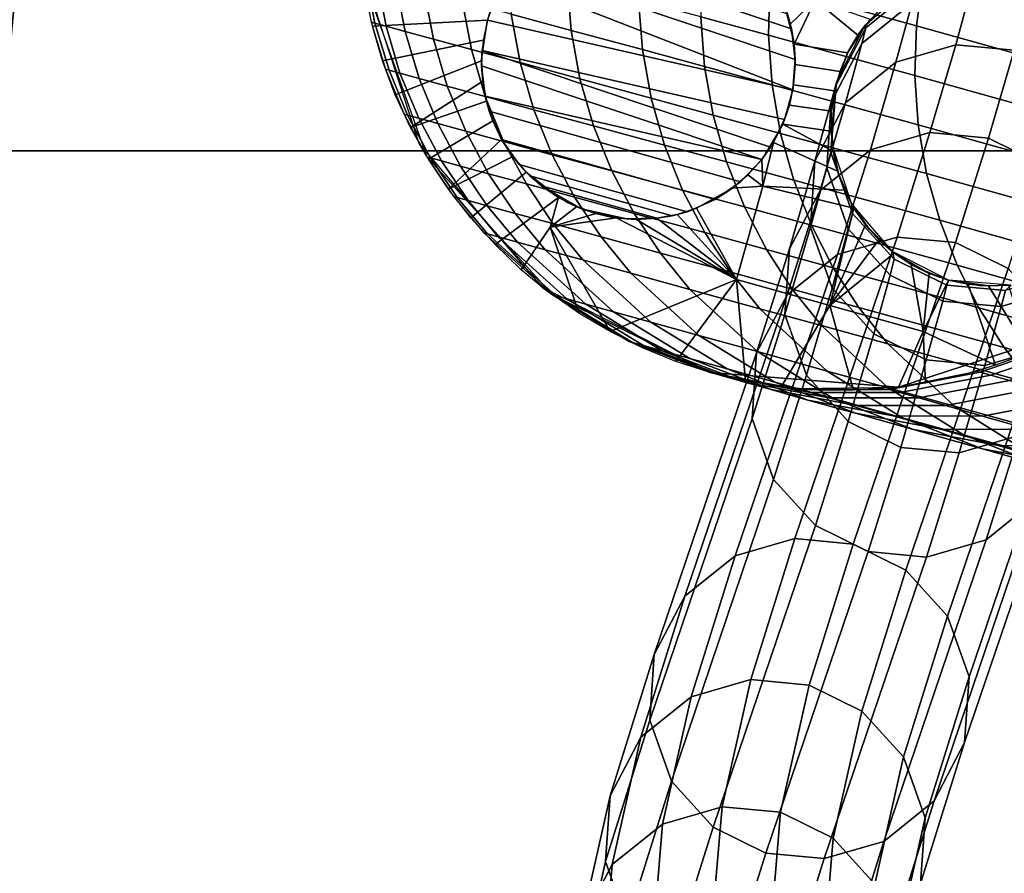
# Model space of a CAD drawing. Extents: x -43.1 to 43.1, y -41.3 to 41.3.
# Tile 406 of 656: x 0.008 to 0.433, y -1.077 to -0.709. Entities that reach past the tile are written whole.
import ezdxf

# ---------------------------------------------------------------- set-up
doc = ezdxf.new("R2010")
doc.units = 0
for name, color, linetype in [('CABLE', 18, 'CONTINUOUS'), ('CEILING_SUPPORT', 254, 'CONTINUOUS'), ('METAL_BASE', 254, 'CONTINUOUS')]:
    doc.layers.add(name, color=color, linetype=linetype)

msp = doc.modelspace()

# ---------------------------------------------------------------- linework, layer by layer
at = {"layer": 'CABLE'}
for points in [[(0.2364, -0.6716, 31.3353), (0.3394, -0.7061, 31.3353), (0.3411, -0.7125, 31.3353), (0.2311, -0.6757, 31.3353)], [(0.3978, -0.6898, 71.7475), (0.3346, -0.6725, 71.4373), (0.3318, -0.6939, 71.4367), (0.395, -0.7112, 71.7469)], [(0.2311, -0.6757, 31.3353), (0.3411, -0.7125, 31.3353), (0.3427, -0.7257, 31.3353), (0.222, -0.6853, 31.3353)], [(0.1554, -0.6846, 32.0308), (0.1559, -0.6887, 69.4487), (0.1839, -0.7677, 69.4487), (0.1806, -0.762, 32.0308)], [(0.222, -0.6853, 31.3353), (0.3427, -0.7257, 31.3353), (0.3417, -0.7389, 31.3353), (0.2181, -0.6907, 31.3353)], [(0.2444, -0.6919, 70.9104), (0.2184, -0.6849, 70.7019), (0.2202, -0.7062, 70.701), (0.2461, -0.7132, 70.9093)], [(0.3318, -0.6939, 71.4367), (0.3026, -0.686, 71.2787), (0.302, -0.7074, 71.2777), (0.3312, -0.7153, 71.4356)], [(0.1575, -0.6892, 69.657), (0.1559, -0.6887, 69.4487), (0.1599, -0.7097, 69.4487), (0.1615, -0.7101, 69.6569)], [(0.1623, -0.6905, 69.8656), (0.1575, -0.6892, 69.657), (0.1615, -0.7101, 69.6569), (0.1663, -0.7114, 69.8653)], [(0.1705, -0.6928, 70.0743), (0.1623, -0.6905, 69.8656), (0.1663, -0.7114, 69.8653), (0.1745, -0.7137, 70.0739)], [(0.2181, -0.6907, 31.3353), (0.3417, -0.7389, 31.3353), (0.21, -0.7088, 31.3353), (0.2121, -0.7025, 31.3353)], [(0.2751, -0.7002, 71.118), (0.2444, -0.6919, 70.9104), (0.2461, -0.7132, 70.9093), (0.2768, -0.7215, 71.1168)], [(0.4637, -0.7083, 72.0533), (0.3978, -0.6898, 71.7475), (0.395, -0.7112, 71.7469), (0.4608, -0.7296, 72.0526)], [(0.1827, -0.6961, 70.2833), (0.1705, -0.6928, 70.0743), (0.1745, -0.7137, 70.0739), (0.1867, -0.717, 70.2826)], [(0.1991, -0.7005, 70.4923), (0.1827, -0.6961, 70.2833), (0.1867, -0.717, 70.2826), (0.2031, -0.7214, 70.4914)], [(0.395, -0.7112, 71.7469), (0.3318, -0.6939, 71.4367), (0.3312, -0.7153, 71.4356), (0.3943, -0.7327, 71.7457)], [(0.3949, -0.6945, 28.9937), (0.3931, -0.7013, 28.7383), (0.3714, -0.7188, 28.7391), (0.3732, -0.7121, 28.9941)], [(0.3935, -0.6932, 29.2488), (0.3949, -0.6945, 28.9937), (0.3732, -0.7121, 28.9941), (0.3729, -0.7109, 29.2488)], [(0.4189, -0.6938, 28.7378), (0.4119, -0.7194, 28.2261), (0.3861, -0.7269, 28.227), (0.3931, -0.7013, 28.7383)], [(0.4441, -0.6961, 28.7376), (0.4371, -0.7218, 28.2258), (0.4119, -0.7194, 28.2261), (0.4189, -0.6938, 28.7378)], [(0.21, -0.7088, 32.0308), (0.1604, -0.7114, 32.0308), (0.1571, -0.6962, 32.0308), (0.2129, -0.7005, 32.0308)], [(0.302, -0.7074, 71.2777), (0.2751, -0.7002, 71.118), (0.2768, -0.7215, 71.1168), (0.3036, -0.7288, 71.2763)], [(0.3406, -0.7104, 32.0308), (0.3379, -0.702, 32.0308), (0.3513, -0.7, 32.0308)], [(0.3423, -0.7191, 32.0308), (0.3406, -0.7104, 32.0308), (0.3513, -0.7, 32.0308)], [(0.3423, -0.7191, 32.0308), (0.3513, -0.7, 32.0308), (0.3697, -0.7153, 32.0308), (0.3653, -0.7229, 32.0308)], [(0.3513, -0.7, 32.0308), (0.375, -0.7084, 32.0308), (0.3697, -0.7153, 32.0308)], [(0.2202, -0.7062, 70.701), (0.1991, -0.7005, 70.4923), (0.2031, -0.7214, 70.4914), (0.2241, -0.7271, 70.6999)], [(0.21, -0.7088, 31.3353), (0.21, -0.7088, 32.0308), (0.2129, -0.7005, 32.0308), (0.2121, -0.7025, 31.3353)], [(0.3394, -0.7061, 31.3353), (0.3379, -0.702, 32.0308), (0.3423, -0.7191, 32.0308), (0.3411, -0.7125, 31.3353)], [(0.3931, -0.7013, 28.7383), (0.3861, -0.7269, 28.227), (0.3644, -0.7444, 28.2285), (0.3714, -0.7188, 28.7391)], [(0.3729, -0.7109, 29.2488), (0.3697, -0.7153, 32.0308), (0.3811, -0.7021, 32.0308), (0.3824, -0.7011, 29.2488)], [(0.1648, -0.7264, 32.0308), (0.1604, -0.7114, 32.0308), (0.21, -0.7088, 32.0308), (0.2082, -0.7175, 32.0308)], [(0.2077, -0.7219, 31.3353), (0.2075, -0.7263, 32.0308), (0.21, -0.7088, 32.0308), (0.21, -0.7088, 31.3353)], [(0.3417, -0.7389, 31.3353), (0.3381, -0.7517, 31.3353), (0.2077, -0.7219, 31.3353), (0.21, -0.7088, 31.3353)], [(0.2461, -0.7132, 70.9093), (0.2202, -0.7062, 70.701), (0.2241, -0.7271, 70.6999), (0.2499, -0.7341, 70.908)], [(0.3312, -0.7153, 71.4356), (0.302, -0.7074, 71.2777), (0.3036, -0.7288, 71.2763), (0.3327, -0.7367, 71.4342)], [(0.1615, -0.7101, 69.6569), (0.1599, -0.7097, 69.4487), (0.166, -0.7299, 69.4487), (0.1676, -0.7304, 69.6567)], [(0.1663, -0.7114, 69.8653), (0.1615, -0.7101, 69.6569), (0.1676, -0.7304, 69.6567), (0.1723, -0.7317, 69.8649)], [(0.1745, -0.7137, 70.0739), (0.1663, -0.7114, 69.8653), (0.1723, -0.7317, 69.8649), (0.1806, -0.734, 70.0733)], [(0.3411, -0.7125, 31.3353), (0.3423, -0.7191, 32.0308), (0.3427, -0.7257, 31.3353)], [(0.3732, -0.7121, 28.9941), (0.3714, -0.7188, 28.7391), (0.3582, -0.7441, 28.7401), (0.36, -0.7373, 28.9946)], [(0.3729, -0.7109, 29.2488), (0.3732, -0.7121, 28.9941), (0.36, -0.7373, 28.9946), (0.3606, -0.7351, 29.2488)], [(0.3656, -0.7224, 29.2488), (0.3653, -0.7229, 32.0308), (0.3697, -0.7153, 32.0308), (0.3729, -0.7109, 29.2488)], [(0.4608, -0.7296, 72.0526), (0.395, -0.7112, 71.7469), (0.3943, -0.7327, 71.7457), (0.4601, -0.7511, 72.0515)], [(0.1867, -0.717, 70.2826), (0.1745, -0.7137, 70.0739), (0.1806, -0.734, 70.0733), (0.1927, -0.7373, 70.2818)], [(0.2031, -0.7214, 70.4914), (0.1867, -0.717, 70.2826), (0.1927, -0.7373, 70.2818), (0.2091, -0.7417, 70.4903)], [(0.2768, -0.7215, 71.1168), (0.2461, -0.7132, 70.9093), (0.2499, -0.7341, 70.908), (0.2806, -0.7424, 71.1153)], [(0.3943, -0.7327, 71.7457), (0.3312, -0.7153, 71.4356), (0.3327, -0.7367, 71.4342), (0.3957, -0.754, 71.7442)], [(0.2075, -0.7263, 32.0308), (0.1703, -0.741, 32.0308), (0.1648, -0.7264, 32.0308), (0.2082, -0.7175, 32.0308)], [(0.2241, -0.7271, 70.6999), (0.2031, -0.7214, 70.4914), (0.2091, -0.7417, 70.4903), (0.23, -0.7474, 70.6986)], [(0.3036, -0.7288, 71.2763), (0.2768, -0.7215, 71.1168), (0.2806, -0.7424, 71.1153), (0.3073, -0.7497, 71.2747)], [(0.3427, -0.7257, 31.3353), (0.3423, -0.7191, 32.0308), (0.3427, -0.7279, 32.0308)], [(0.3653, -0.7229, 32.0308), (0.3619, -0.7309, 32.0308), (0.3427, -0.7279, 32.0308), (0.3423, -0.7191, 32.0308)], [(0.3714, -0.7188, 28.7391), (0.3644, -0.7444, 28.2285), (0.3512, -0.7696, 28.2304), (0.3582, -0.7441, 28.7401)], [(0.4119, -0.7194, 28.2261), (0.4008, -0.7573, 27.7158), (0.3751, -0.7647, 27.7171), (0.3861, -0.7269, 28.227)], [(0.4371, -0.7218, 28.2258), (0.426, -0.7597, 27.7154), (0.4008, -0.7573, 27.7158), (0.4119, -0.7194, 28.2261)], [(0.3321, -0.7635, 31.3353), (0.3283, -0.7689, 31.3353), (0.2075, -0.7285, 31.3353), (0.2077, -0.7219, 31.3353)], [(0.2075, -0.7285, 31.3353), (0.208, -0.7351, 32.0308), (0.2075, -0.7263, 32.0308), (0.2077, -0.7219, 31.3353)], [(0.2077, -0.7219, 31.3353), (0.3381, -0.7517, 31.3353), (0.3321, -0.7635, 31.3353)], [(0.3427, -0.7257, 31.3353), (0.3427, -0.7279, 32.0308), (0.342, -0.7367, 32.0308), (0.3417, -0.7389, 31.3353)], [(0.3606, -0.7351, 29.2488), (0.3596, -0.7393, 32.0308), (0.3653, -0.7229, 32.0308), (0.3656, -0.7224, 29.2488)], [(0.4598, -0.733, 28.2261), (0.4487, -0.7709, 27.7157), (0.426, -0.7597, 27.7154), (0.4371, -0.7218, 28.2258)], [(0.1676, -0.7304, 69.6567), (0.166, -0.7299, 69.4487), (0.1741, -0.7493, 69.4487), (0.1756, -0.7498, 69.6565)], [(0.1703, -0.741, 32.0308), (0.2075, -0.7263, 32.0308), (0.208, -0.7351, 32.0308), (0.1769, -0.7551, 32.0308)], [(0.2091, -0.7416, 31.3353), (0.2075, -0.7285, 31.3353), (0.3283, -0.7689, 31.3353)], [(0.2091, -0.7416, 31.3353), (0.2096, -0.7438, 32.0308), (0.208, -0.7351, 32.0308), (0.2075, -0.7285, 31.3353)], [(0.2499, -0.7341, 70.908), (0.2241, -0.7271, 70.6999), (0.23, -0.7474, 70.6986), (0.2558, -0.7544, 70.9064)], [(0.3327, -0.7367, 71.4342), (0.3036, -0.7288, 71.2763), (0.3073, -0.7497, 71.2747), (0.3364, -0.7576, 71.4323)], [(0.3619, -0.7309, 32.0308), (0.3596, -0.7393, 32.0308), (0.342, -0.7367, 32.0308), (0.3427, -0.7279, 32.0308)], [(0.3861, -0.7269, 28.227), (0.3751, -0.7647, 27.7171), (0.3534, -0.7822, 27.7191), (0.3644, -0.7444, 28.2285)], [(0.1723, -0.7317, 69.8649), (0.1676, -0.7304, 69.6567), (0.1756, -0.7498, 69.6565), (0.1804, -0.7511, 69.8645)], [(0.1806, -0.734, 70.0733), (0.1723, -0.7317, 69.8649), (0.1804, -0.7511, 69.8645), (0.1886, -0.7534, 70.0726)], [(0.1927, -0.7373, 70.2818), (0.1806, -0.734, 70.0733), (0.1886, -0.7534, 70.0726), (0.2007, -0.7567, 70.2809)], [(0.2806, -0.7424, 71.1153), (0.2499, -0.7341, 70.908), (0.2558, -0.7544, 70.9064), (0.2864, -0.7627, 71.1134)], [(0.4601, -0.7511, 72.0515), (0.3943, -0.7327, 71.7457), (0.3957, -0.754, 71.7442), (0.4616, -0.7724, 72.0499)], [(0.208, -0.7351, 32.0308), (0.2096, -0.7438, 32.0308), (0.1769, -0.7551, 32.0308)], [(0.2091, -0.7417, 70.4903), (0.1927, -0.7373, 70.2818), (0.2007, -0.7567, 70.2809), (0.217, -0.7611, 70.4891)], [(0.3957, -0.754, 71.7442), (0.3327, -0.7367, 71.4342), (0.3364, -0.7576, 71.4323), (0.3993, -0.7749, 71.7421)], [(0.3417, -0.7389, 31.3353), (0.342, -0.7367, 32.0308), (0.3402, -0.7454, 32.0308), (0.3381, -0.7517, 31.3353)], [(0.3596, -0.7393, 32.0308), (0.3583, -0.748, 32.0308), (0.3402, -0.7454, 32.0308), (0.342, -0.7367, 32.0308)], [(0.36, -0.7373, 28.9946), (0.3582, -0.7441, 28.7401), (0.3563, -0.7725, 28.7411), (0.3581, -0.7658, 28.9951)], [(0.3606, -0.7351, 29.2488), (0.36, -0.7373, 28.9946), (0.3581, -0.7658, 28.9951), (0.3585, -0.7621, 29.2488)], [(0.3582, -0.7485, 29.2488), (0.3583, -0.748, 32.0308), (0.3596, -0.7393, 32.0308), (0.3606, -0.7351, 29.2488)], [(0.3283, -0.7689, 31.3353), (0.3191, -0.7785, 31.3353), (0.2108, -0.7481, 31.3353), (0.2091, -0.7416, 31.3353)], [(0.2108, -0.7481, 31.3353), (0.2123, -0.7522, 32.0308), (0.2096, -0.7438, 32.0308), (0.2091, -0.7416, 31.3353)], [(0.23, -0.7474, 70.6986), (0.2091, -0.7417, 70.4903), (0.217, -0.7611, 70.4891), (0.2379, -0.7668, 70.6971)], [(0.3073, -0.7497, 71.2747), (0.2806, -0.7424, 71.1153), (0.2864, -0.7627, 71.1134), (0.3131, -0.7699, 71.2726)], [(0.1846, -0.7687, 32.0308), (0.1769, -0.7551, 32.0308), (0.2096, -0.7438, 32.0308), (0.2123, -0.7522, 32.0308)], [(0.3381, -0.7517, 31.3353), (0.3402, -0.7454, 32.0308), (0.3373, -0.7537, 32.0308)], [(0.3373, -0.7537, 32.0308), (0.3402, -0.7454, 32.0308), (0.3583, -0.748, 32.0308), (0.3581, -0.7567, 32.0308)], [(0.3644, -0.7444, 28.2285), (0.3534, -0.7822, 27.7191), (0.3402, -0.8074, 27.7215), (0.3512, -0.7696, 28.2304)], [(0.3582, -0.7441, 28.7401), (0.3512, -0.7696, 28.2304), (0.3493, -0.798, 28.2322), (0.3563, -0.7725, 28.7411)], [(0.1756, -0.7498, 69.6565), (0.1741, -0.7493, 69.4487), (0.1839, -0.7677, 69.4487), (0.1855, -0.7681, 69.6563)], [(0.1804, -0.7511, 69.8645), (0.1756, -0.7498, 69.6565), (0.1855, -0.7681, 69.6563), (0.1902, -0.7694, 69.864)], [(0.1886, -0.7534, 70.0726), (0.1804, -0.7511, 69.8645), (0.1902, -0.7694, 69.864), (0.1984, -0.7717, 70.0719)], [(0.3191, -0.7785, 31.3353), (0.3082, -0.7861, 31.3353), (0.2161, -0.7602, 31.3353), (0.2108, -0.7481, 31.3353)], [(0.2161, -0.7602, 31.3353), (0.2161, -0.7602, 32.0308), (0.2123, -0.7522, 32.0308), (0.2108, -0.7481, 31.3353)], [(0.2558, -0.7544, 70.9064), (0.23, -0.7474, 70.6986), (0.2379, -0.7668, 70.6971), (0.2636, -0.7738, 70.9046)], [(0.3364, -0.7576, 71.4323), (0.3073, -0.7497, 71.2747), (0.3131, -0.7699, 71.2726), (0.3421, -0.7778, 71.4301)], [(0.3585, -0.7621, 29.2488), (0.359, -0.7654, 32.0308), (0.3583, -0.748, 32.0308), (0.3582, -0.7485, 29.2488)], [(0.2123, -0.7522, 32.0308), (0.2161, -0.7602, 32.0308), (0.1932, -0.7817, 32.0308), (0.1846, -0.7687, 32.0308)], [(0.2007, -0.7567, 70.2809), (0.1886, -0.7534, 70.0726), (0.1984, -0.7717, 70.0719), (0.2105, -0.775, 70.2799)], [(0.2864, -0.7627, 71.1134), (0.2558, -0.7544, 70.9064), (0.2636, -0.7738, 70.9046), (0.2941, -0.7821, 71.1113)], [(0.3321, -0.7635, 31.3353), (0.3373, -0.7537, 32.0308), (0.3283, -0.7689, 32.0308)], [(0.3381, -0.7517, 31.3353), (0.3373, -0.7537, 32.0308), (0.3321, -0.7635, 31.3353)], [(0.361, -0.7739, 32.0308), (0.3333, -0.7616, 32.0308), (0.3373, -0.7537, 32.0308), (0.359, -0.7654, 32.0308)], [(0.3373, -0.7537, 32.0308), (0.3581, -0.7567, 32.0308), (0.359, -0.7654, 32.0308)], [(0.4616, -0.7724, 72.0499), (0.3957, -0.754, 71.7442), (0.3993, -0.7749, 71.7421), (0.4652, -0.7933, 72.0479)], [(0.217, -0.7611, 70.4891), (0.2007, -0.7567, 70.2809), (0.2105, -0.775, 70.2799), (0.2268, -0.7794, 70.4878)], [(0.3993, -0.7749, 71.7421), (0.3364, -0.7576, 71.4323), (0.3421, -0.7778, 71.4301), (0.405, -0.7951, 71.7397)], [(0.4008, -0.7573, 27.7158), (0.3866, -0.8023, 27.2085), (0.3609, -0.8098, 27.21), (0.3751, -0.7647, 27.7171)], [(0.426, -0.7597, 27.7154), (0.4118, -0.8047, 27.208), (0.3866, -0.8023, 27.2085), (0.4008, -0.7573, 27.7158)], [(0.4487, -0.7709, 27.7157), (0.4345, -0.8159, 27.2083), (0.4118, -0.8047, 27.208), (0.426, -0.7597, 27.7154)], [(0.1806, -0.762, 32.0308), (0.1839, -0.7677, 69.4487), (0.238, -0.8272, 69.4487), (0.2336, -0.8239, 32.0308)], [(0.2161, -0.7602, 32.0308), (0.221, -0.7676, 32.0308), (0.1932, -0.7817, 32.0308)], [(0.2161, -0.7602, 31.3353), (0.3082, -0.7861, 31.3353), (0.2961, -0.7914, 31.3353), (0.2237, -0.7711, 31.3353)], [(0.2237, -0.7711, 31.3353), (0.2267, -0.7743, 32.0308), (0.221, -0.7676, 32.0308), (0.2161, -0.7602, 31.3353)], [(0.2161, -0.7602, 31.3353), (0.221, -0.7676, 32.0308), (0.2161, -0.7602, 32.0308)], [(0.2379, -0.7668, 70.6971), (0.217, -0.7611, 70.4891), (0.2268, -0.7794, 70.4878), (0.2476, -0.7851, 70.6954)], [(0.3131, -0.7699, 71.2726), (0.2864, -0.7627, 71.1134), (0.2941, -0.7821, 71.1113), (0.3208, -0.7893, 71.2703)], [(0.3287, -0.7804, 32.0308), (0.3283, -0.7689, 32.0308), (0.3333, -0.7616, 32.0308)], [(0.3321, -0.7635, 31.3353), (0.3283, -0.7689, 32.0308), (0.3283, -0.7689, 31.3353)], [(0.361, -0.7739, 32.0308), (0.364, -0.7821, 32.0308), (0.3287, -0.7804, 32.0308), (0.3333, -0.7616, 32.0308)], [(0.3585, -0.7621, 29.2488), (0.3581, -0.7658, 28.9951), (0.3674, -0.7921, 28.9956), (0.3669, -0.7879, 29.2488)], [(0.3615, -0.7755, 29.2488), (0.361, -0.7739, 32.0308), (0.359, -0.7654, 32.0308), (0.3585, -0.7621, 29.2488)], [(0.1855, -0.7681, 69.6563), (0.1839, -0.7677, 69.4487), (0.1954, -0.7848, 69.4487), (0.197, -0.7852, 69.656)], [(0.1902, -0.7694, 69.864), (0.1855, -0.7681, 69.6563), (0.197, -0.7852, 69.656), (0.2017, -0.7865, 69.8635)], [(0.1932, -0.7817, 32.0308), (0.221, -0.7676, 32.0308), (0.2267, -0.7743, 32.0308), (0.2028, -0.794, 32.0308)], [(0.2636, -0.7738, 70.9046), (0.2379, -0.7668, 70.6971), (0.2476, -0.7851, 70.6954), (0.2733, -0.7921, 70.9026)], [(0.3751, -0.7647, 27.7171), (0.3609, -0.8098, 27.21), (0.3392, -0.8272, 27.2123), (0.3534, -0.7822, 27.7191)], [(0.3581, -0.7658, 28.9951), (0.3563, -0.7725, 28.7411), (0.3656, -0.7988, 28.7419), (0.3674, -0.7921, 28.9956)], [(0.1984, -0.7717, 70.0719), (0.1902, -0.7694, 69.864), (0.2017, -0.7865, 69.8635), (0.2099, -0.7888, 70.0711)], [(0.2105, -0.775, 70.2799), (0.1984, -0.7717, 70.0719), (0.2099, -0.7888, 70.0711), (0.2219, -0.7921, 70.2788)], [(0.2897, -0.7931, 31.3353), (0.2283, -0.7759, 31.3353), (0.2237, -0.7711, 31.3353), (0.2961, -0.7914, 31.3353)], [(0.2283, -0.7759, 31.3353), (0.2267, -0.7743, 32.0308), (0.2237, -0.7711, 31.3353)], [(0.3421, -0.7778, 71.4301), (0.3131, -0.7699, 71.2726), (0.3208, -0.7893, 71.2703), (0.3497, -0.7972, 71.4276)], [(0.3283, -0.7689, 31.3353), (0.3283, -0.7689, 32.0308), (0.3223, -0.7755, 32.0308), (0.3191, -0.7785, 31.3353)], [(0.3283, -0.7689, 32.0308), (0.3287, -0.7804, 32.0308), (0.3223, -0.7755, 32.0308)], [(0.3512, -0.7696, 28.2304), (0.3402, -0.8074, 27.7215), (0.3382, -0.8357, 27.7239), (0.3493, -0.798, 28.2322)], [(0.3563, -0.7725, 28.7411), (0.3493, -0.798, 28.2322), (0.3586, -0.8243, 28.2337), (0.3656, -0.7988, 28.7419)], [(0.2267, -0.7743, 32.0308), (0.2406, -0.7852, 32.0308), (0.2133, -0.8056, 32.0308), (0.2028, -0.794, 32.0308)], [(0.2268, -0.7794, 70.4878), (0.2105, -0.775, 70.2799), (0.2219, -0.7921, 70.2788), (0.2382, -0.7965, 70.4863)], [(0.2333, -0.7802, 31.3353), (0.2406, -0.7852, 32.0308), (0.2267, -0.7743, 32.0308), (0.2283, -0.7759, 31.3353)], [(0.2283, -0.7759, 31.3353), (0.2897, -0.7931, 31.3353), (0.2831, -0.7942, 31.3353), (0.2333, -0.7802, 31.3353)], [(0.2941, -0.7821, 71.1113), (0.2636, -0.7738, 70.9046), (0.2733, -0.7921, 70.9026), (0.3037, -0.8004, 71.109)], [(0.3191, -0.7785, 31.3353), (0.3223, -0.7755, 32.0308), (0.3156, -0.7812, 32.0308), (0.3082, -0.7861, 31.3353)], [(0.3287, -0.7804, 32.0308), (0.3156, -0.7812, 32.0308), (0.3223, -0.7755, 32.0308)], [(0.3669, -0.7879, 29.2488), (0.368, -0.7898, 32.0308), (0.361, -0.7739, 32.0308), (0.3615, -0.7755, 29.2488)], [(0.4652, -0.7933, 72.0479), (0.3993, -0.7749, 71.7421), (0.405, -0.7951, 71.7397), (0.4708, -0.8136, 72.0454)], [(0.2476, -0.7851, 70.6954), (0.2268, -0.7794, 70.4878), (0.2382, -0.7965, 70.4863), (0.259, -0.8022, 70.6936)], [(0.2505, -0.7901, 31.3353), (0.2333, -0.7802, 31.3353), (0.2831, -0.7942, 31.3353), (0.2699, -0.7945, 31.3353)], [(0.2445, -0.7874, 31.3353), (0.2485, -0.7892, 32.0308), (0.2406, -0.7852, 32.0308), (0.2333, -0.7802, 31.3353)], [(0.3156, -0.7812, 32.0308), (0.3287, -0.7804, 32.0308), (0.3174, -0.8206, 32.0308), (0.3002, -0.7899, 32.0308)], [(0.368, -0.7898, 32.0308), (0.3576, -0.8318, 32.0308), (0.3174, -0.8206, 32.0308), (0.3287, -0.7804, 32.0308)], [(0.364, -0.7821, 32.0308), (0.368, -0.7898, 32.0308), (0.3287, -0.7804, 32.0308)], [(0.405, -0.7951, 71.7397), (0.3421, -0.7778, 71.4301), (0.3497, -0.7972, 71.4276), (0.4125, -0.8145, 71.737)], [(0.197, -0.7852, 69.656), (0.1954, -0.7848, 69.4487), (0.2084, -0.8005, 69.4487), (0.21, -0.8009, 69.6558)], [(0.2017, -0.7865, 69.8635), (0.197, -0.7852, 69.656), (0.21, -0.8009, 69.6558), (0.2147, -0.8022, 69.863)], [(0.2246, -0.8164, 32.0308), (0.2133, -0.8056, 32.0308), (0.2406, -0.7852, 32.0308), (0.2371, -0.798, 32.0308)], [(0.2371, -0.798, 32.0308), (0.2406, -0.7852, 32.0308), (0.2485, -0.7892, 32.0308)], [(0.2733, -0.7921, 70.9026), (0.2476, -0.7851, 70.6954), (0.259, -0.8022, 70.6936), (0.2846, -0.8092, 70.9004)], [(0.3208, -0.7893, 71.2703), (0.2941, -0.7821, 71.1113), (0.3037, -0.8004, 71.109), (0.3303, -0.8077, 71.2677)], [(0.3082, -0.7861, 31.3353), (0.3156, -0.7812, 32.0308), (0.3002, -0.7899, 32.0308), (0.2961, -0.7914, 31.3353)], [(0.3534, -0.7822, 27.7191), (0.3392, -0.8272, 27.2123), (0.326, -0.8523, 27.215), (0.3402, -0.8074, 27.7215)], [(0.2099, -0.7888, 70.0711), (0.2017, -0.7865, 69.8635), (0.2147, -0.8022, 69.863), (0.2229, -0.8045, 70.0703)], [(0.2219, -0.7921, 70.2788), (0.2099, -0.7888, 70.0711), (0.2229, -0.8045, 70.0703), (0.2349, -0.8078, 70.2776)], [(0.2568, -0.7922, 32.0308), (0.2371, -0.798, 32.0308), (0.2485, -0.7892, 32.0308)], [(0.2505, -0.7901, 31.3353), (0.2568, -0.7922, 32.0308), (0.2485, -0.7892, 32.0308), (0.2445, -0.7874, 31.3353)], [(0.3497, -0.7972, 71.4276), (0.3208, -0.7893, 71.2703), (0.3303, -0.8077, 71.2677), (0.3591, -0.8156, 71.4248)], [(0.3669, -0.7879, 29.2488), (0.3674, -0.7921, 28.9956), (0.3854, -0.8119, 28.9958), (0.3846, -0.8086, 29.2488)], [(0.3747, -0.7991, 29.2488), (0.373, -0.797, 32.0308), (0.368, -0.7898, 32.0308), (0.3669, -0.7879, 29.2488)], [(0.2382, -0.7965, 70.4863), (0.2219, -0.7921, 70.2788), (0.2349, -0.8078, 70.2776), (0.2511, -0.8122, 70.4848)], [(0.2371, -0.798, 32.0308), (0.2568, -0.7922, 32.0308), (0.2655, -0.794, 32.0308)], [(0.2505, -0.7901, 31.3353), (0.2699, -0.7945, 31.3353), (0.2633, -0.7937, 31.3353), (0.2568, -0.7922, 31.3353)], [(0.2568, -0.7922, 31.3353), (0.2568, -0.7922, 32.0308), (0.2505, -0.7901, 31.3353)], [(0.2655, -0.794, 32.0308), (0.2568, -0.7922, 32.0308), (0.2568, -0.7922, 31.683)], [(0.2633, -0.7937, 31.3353), (0.2568, -0.7922, 31.683), (0.2568, -0.7922, 31.3353)], [(0.2568, -0.7922, 31.683), (0.2633, -0.7937, 31.3353), (0.2655, -0.794, 32.0308)], [(0.2699, -0.7945, 31.3353), (0.2743, -0.7947, 32.0308), (0.2655, -0.794, 32.0308), (0.2633, -0.7937, 31.3353)], [(0.3037, -0.8004, 71.109), (0.2733, -0.7921, 70.9026), (0.2846, -0.8092, 70.9004), (0.3149, -0.8175, 71.1064)], [(0.2897, -0.7931, 31.3353), (0.2918, -0.7926, 32.0308), (0.2831, -0.7942, 32.0308), (0.2831, -0.7942, 31.3353)], [(0.2918, -0.7926, 32.0308), (0.3174, -0.8206, 32.0308), (0.2831, -0.7942, 32.0308)], [(0.2961, -0.7914, 31.3353), (0.3002, -0.7899, 32.0308), (0.2918, -0.7926, 32.0308), (0.2897, -0.7931, 31.3353)], [(0.3174, -0.8206, 32.0308), (0.2918, -0.7926, 32.0308), (0.3002, -0.7899, 32.0308)], [(0.3576, -0.8318, 32.0308), (0.368, -0.7898, 32.0308), (0.373, -0.797, 32.0308)], [(0.3674, -0.7921, 28.9956), (0.3656, -0.7988, 28.7419), (0.3836, -0.8187, 28.7425), (0.3854, -0.8119, 28.9958)], [(0.2246, -0.8164, 32.0308), (0.2371, -0.798, 32.0308), (0.2494, -0.8352, 32.0308), (0.2336, -0.8239, 32.0308)], [(0.2655, -0.794, 32.0308), (0.3174, -0.8206, 32.0308), (0.2629, -0.8431, 32.0308), (0.2371, -0.798, 32.0308)], [(0.2494, -0.8352, 32.0308), (0.2371, -0.798, 32.0308), (0.2629, -0.8431, 32.0308)], [(0.259, -0.8022, 70.6936), (0.2382, -0.7965, 70.4863), (0.2511, -0.8122, 70.4848), (0.2718, -0.8179, 70.6917)], [(0.3174, -0.8206, 32.0308), (0.2655, -0.794, 32.0308), (0.2743, -0.7947, 32.0308)], [(0.2831, -0.7942, 31.3353), (0.2831, -0.7942, 32.0308), (0.2699, -0.7945, 31.3353)], [(0.2699, -0.7945, 31.3353), (0.2831, -0.7942, 32.0308), (0.2743, -0.7947, 32.0308)], [(0.3174, -0.8206, 32.0308), (0.2743, -0.7947, 32.0308), (0.2831, -0.7942, 32.0308)], [(0.3493, -0.798, 28.2322), (0.3382, -0.8357, 27.7239), (0.3475, -0.8619, 27.7258), (0.3586, -0.8243, 28.2337)], [(0.4125, -0.8145, 71.737), (0.3497, -0.7972, 71.4276), (0.3591, -0.8156, 71.4248), (0.4218, -0.8329, 71.7339)], [(0.373, -0.797, 32.0308), (0.3788, -0.8035, 32.0308), (0.3576, -0.8318, 32.0308)], [(0.3846, -0.8086, 29.2488), (0.3854, -0.8092, 32.0308), (0.373, -0.797, 32.0308), (0.3747, -0.7991, 29.2488)], [(0.4708, -0.8136, 72.0454), (0.405, -0.7951, 71.7397), (0.4125, -0.8145, 71.737), (0.4783, -0.833, 72.0426)], [(0.21, -0.8009, 69.6558), (0.2084, -0.8005, 69.4487), (0.238, -0.8272, 69.4487), (0.2395, -0.8277, 69.6552)], [(0.2147, -0.8022, 69.863), (0.21, -0.8009, 69.6558), (0.2395, -0.8277, 69.6552), (0.2442, -0.829, 69.8618)], [(0.2229, -0.8045, 70.0703), (0.2147, -0.8022, 69.863), (0.2442, -0.829, 69.8618), (0.2524, -0.8312, 70.0685)], [(0.2846, -0.8092, 70.9004), (0.259, -0.8022, 70.6936), (0.2718, -0.8179, 70.6917), (0.2973, -0.8249, 70.8981)], [(0.3303, -0.8077, 71.2677), (0.3037, -0.8004, 71.109), (0.3149, -0.8175, 71.1064), (0.3414, -0.8248, 71.2649)], [(0.3866, -0.8023, 27.2085), (0.3425, -0.9323, 25.8516), (0.3168, -0.9398, 25.8531), (0.3609, -0.8098, 27.21)], [(0.4118, -0.8047, 27.208), (0.3677, -0.9347, 25.851), (0.3425, -0.9323, 25.8516), (0.3866, -0.8023, 27.2085)], [(0.3656, -0.7988, 28.7419), (0.3586, -0.8243, 28.2337), (0.3766, -0.8441, 28.2346), (0.3836, -0.8187, 28.7425)], [(0.2349, -0.8078, 70.2776), (0.2229, -0.8045, 70.0703), (0.2524, -0.8312, 70.0685), (0.2643, -0.8346, 70.2751)], [(0.3788, -0.8035, 32.0308), (0.3854, -0.8092, 32.0308), (0.3576, -0.8318, 32.0308)], [(0.4345, -0.8159, 27.2083), (0.3904, -0.9459, 25.8514), (0.3677, -0.9347, 25.851), (0.4118, -0.8047, 27.208)], [(0.2511, -0.8122, 70.4848), (0.2349, -0.8078, 70.2776), (0.2643, -0.8346, 70.2751), (0.2805, -0.839, 70.4815)], [(0.3149, -0.8175, 71.1064), (0.2846, -0.8092, 70.9004), (0.2973, -0.8249, 70.8981), (0.3275, -0.8332, 71.1037)], [(0.3609, -0.8098, 27.21), (0.3168, -0.9398, 25.8531), (0.2951, -0.9572, 25.8554), (0.3392, -0.8272, 27.2123)], [(0.3402, -0.8074, 27.7215), (0.326, -0.8523, 27.215), (0.3241, -0.8806, 27.2177), (0.3382, -0.8357, 27.7239)], [(0.3591, -0.8156, 71.4248), (0.3303, -0.8077, 71.2677), (0.3414, -0.8248, 71.2649), (0.3702, -0.8327, 71.4218)], [(0.3927, -0.8141, 32.0308), (0.3978, -0.8431, 32.0308), (0.3576, -0.8318, 32.0308), (0.3854, -0.8092, 32.0308)], [(0.3846, -0.8086, 29.2488), (0.3854, -0.8119, 28.9958), (0.4081, -0.8231, 28.9959), (0.4088, -0.8209, 29.2488)], [(0.3961, -0.8159, 29.2488), (0.4005, -0.818, 32.0308), (0.3854, -0.8092, 32.0308), (0.3846, -0.8086, 29.2488)], [(0.2718, -0.8179, 70.6917), (0.2511, -0.8122, 70.4848), (0.2805, -0.839, 70.4815), (0.3011, -0.8447, 70.6875)], [(0.3854, -0.8119, 28.9958), (0.3836, -0.8187, 28.7425), (0.4063, -0.8299, 28.7427), (0.4081, -0.8231, 28.9959)], [(0.3978, -0.8431, 32.0308), (0.3927, -0.8141, 32.0308), (0.4005, -0.818, 32.0308)], [(0.4783, -0.833, 72.0426), (0.4125, -0.8145, 71.737), (0.4218, -0.8329, 71.7339), (0.4876, -0.8513, 72.0395)], [(0.2973, -0.8249, 70.8981), (0.2718, -0.8179, 70.6917), (0.3011, -0.8447, 70.6875), (0.3264, -0.8517, 70.8931)], [(0.3414, -0.8248, 71.2649), (0.3149, -0.8175, 71.1064), (0.3275, -0.8332, 71.1037), (0.354, -0.8405, 71.2619)], [(0.4218, -0.8329, 71.7339), (0.3591, -0.8156, 71.4248), (0.3702, -0.8327, 71.4218), (0.4328, -0.85, 71.7305)], [(0.3836, -0.8187, 28.7425), (0.3766, -0.8441, 28.2346), (0.3992, -0.8553, 28.2349), (0.4063, -0.8299, 28.7427)], [(0.4525, -0.8358, 27.2097), (0.4084, -0.9658, 25.8527), (0.3904, -0.9459, 25.8514), (0.4345, -0.8159, 27.2083)], [(0.4088, -0.8209, 29.2488), (0.4088, -0.8209, 32.0308), (0.4005, -0.818, 32.0308), (0.3961, -0.8159, 29.2488)], [(0.3978, -0.8431, 32.0308), (0.4005, -0.818, 32.0308), (0.4088, -0.8209, 32.0308)], [(0.4333, -0.8254, 28.9958), (0.4315, -0.8322, 28.7425), (0.4572, -0.8247, 28.742), (0.4591, -0.8179, 28.9956)], [(0.3174, -0.8206, 32.0308), (0.2913, -0.856, 32.0308), (0.2768, -0.8501, 32.0308), (0.2629, -0.8431, 32.0308)], [(0.3213, -0.8644, 32.0308), (0.3061, -0.8607, 32.0308), (0.2913, -0.856, 32.0308), (0.3174, -0.8206, 32.0308)], [(0.3576, -0.8318, 32.0308), (0.3367, -0.8669, 32.0308), (0.3213, -0.8644, 32.0308), (0.3174, -0.8206, 32.0308)], [(0.4291, -0.8576, 32.0308), (0.3978, -0.8431, 32.0308), (0.4088, -0.8209, 32.0308), (0.4173, -0.8227, 32.0308)], [(0.4081, -0.8231, 28.9959), (0.4063, -0.8299, 28.7427), (0.4315, -0.8322, 28.7425), (0.4333, -0.8254, 28.9958)], [(0.4088, -0.8209, 29.2488), (0.4081, -0.8231, 28.9959), (0.4333, -0.8254, 28.9958), (0.4358, -0.823, 29.2488)], [(0.426, -0.8234, 32.0308), (0.4088, -0.8209, 32.0308), (0.4088, -0.8209, 30.6398)], [(0.4222, -0.8232, 29.2488), (0.4088, -0.8209, 30.6398), (0.4088, -0.8209, 29.2488)], [(0.4088, -0.8209, 30.6398), (0.4222, -0.8232, 29.2488), (0.426, -0.8234, 32.0308)], [(0.4437, -0.8521, 32.0308), (0.4291, -0.8576, 32.0308), (0.4173, -0.8227, 32.0308), (0.426, -0.8234, 32.0308)], [(0.4358, -0.823, 29.2488), (0.4347, -0.8231, 32.0308), (0.426, -0.8234, 32.0308), (0.4222, -0.8232, 29.2488)], [(0.4437, -0.8521, 32.0308), (0.426, -0.8234, 32.0308), (0.4347, -0.8231, 32.0308)], [(0.2336, -0.8239, 32.0308), (0.238, -0.8272, 69.4487), (0.3061, -0.8607, 69.4487), (0.3061, -0.8607, 32.0308)], [(0.2395, -0.8277, 69.6552), (0.238, -0.8272, 69.4487), (0.2711, -0.8474, 69.4487), (0.2726, -0.8478, 69.6546)], [(0.2442, -0.829, 69.8618), (0.2395, -0.8277, 69.6552), (0.2726, -0.8478, 69.6546), (0.2773, -0.8491, 69.8606)], [(0.3392, -0.8272, 27.2123), (0.2951, -0.9572, 25.8554), (0.2819, -0.9823, 25.8582), (0.326, -0.8523, 27.215)], [(0.3275, -0.8332, 71.1037), (0.2973, -0.8249, 70.8981), (0.3264, -0.8517, 70.8931), (0.3565, -0.8601, 71.0978)], [(0.3702, -0.8327, 71.4218), (0.3414, -0.8248, 71.2649), (0.354, -0.8405, 71.2619), (0.3827, -0.8484, 71.4185)], [(0.3586, -0.8243, 28.2337), (0.3475, -0.8619, 27.7258), (0.3655, -0.8818, 27.727), (0.3766, -0.8441, 28.2346)], [(0.4315, -0.8322, 28.7425), (0.4244, -0.8577, 28.2346), (0.4502, -0.8502, 28.2337), (0.4572, -0.8247, 28.742)], [(0.2524, -0.8312, 70.0685), (0.2442, -0.829, 69.8618), (0.2773, -0.8491, 69.8606), (0.2854, -0.8514, 70.0666)], [(0.2643, -0.8346, 70.2751), (0.2524, -0.8312, 70.0685), (0.2854, -0.8514, 70.0666), (0.2973, -0.8547, 70.2724)], [(0.3679, -0.8684, 32.0308), (0.3523, -0.8683, 32.0308), (0.3367, -0.8669, 32.0308), (0.3576, -0.8318, 32.0308)], [(0.3978, -0.8431, 32.0308), (0.3873, -0.867, 32.0308), (0.3679, -0.8684, 32.0308), (0.3576, -0.8318, 32.0308)], [(0.4063, -0.8299, 28.7427), (0.3992, -0.8553, 28.2349), (0.4244, -0.8577, 28.2346), (0.4315, -0.8322, 28.7425)], [(0.2805, -0.839, 70.4815), (0.2643, -0.8346, 70.2751), (0.2973, -0.8547, 70.2724), (0.3134, -0.8592, 70.478)], [(0.3382, -0.8357, 27.7239), (0.3241, -0.8806, 27.2177), (0.3334, -0.9069, 27.2199), (0.3475, -0.8619, 27.7258)], [(0.354, -0.8405, 71.2619), (0.3275, -0.8332, 71.1037), (0.3565, -0.8601, 71.0978), (0.3828, -0.8673, 71.2554)], [(0.4328, -0.85, 71.7305), (0.3702, -0.8327, 71.4218), (0.3827, -0.8484, 71.4185), (0.4452, -0.8657, 71.727)], [(0.4618, -0.862, 27.2118), (0.4177, -0.992, 25.8548), (0.4084, -0.9658, 25.8527), (0.4525, -0.8358, 27.2097)], [(0.4876, -0.8513, 72.0395), (0.4218, -0.8329, 71.7339), (0.4328, -0.85, 71.7305), (0.4986, -0.8685, 72.0362)], [(0.3011, -0.8447, 70.6875), (0.2805, -0.839, 70.4815), (0.3134, -0.8592, 70.478), (0.3339, -0.8649, 70.6832)], [(0.3827, -0.8484, 71.4185), (0.354, -0.8405, 71.2619), (0.3828, -0.8673, 71.2554), (0.4114, -0.8753, 71.4116)], [(0.3264, -0.8517, 70.8931), (0.3011, -0.8447, 70.6875), (0.3339, -0.8649, 70.6832), (0.3591, -0.8719, 70.8878)], [(0.3766, -0.8441, 28.2346), (0.3655, -0.8818, 27.727), (0.3882, -0.893, 27.7274), (0.3992, -0.8553, 28.2349)], [(0.3873, -0.867, 32.0308), (0.3873, -0.867, 69.4487), (0.4647, -0.8418, 69.4487), (0.4647, -0.8418, 32.0308)], [(0.3873, -0.867, 32.0308), (0.3978, -0.8431, 32.0308), (0.3989, -0.8653, 32.0308)], [(0.4291, -0.8576, 32.0308), (0.4141, -0.862, 32.0308), (0.3989, -0.8653, 32.0308), (0.3978, -0.8431, 32.0308)], [(0.2726, -0.8478, 69.6546), (0.2711, -0.8474, 69.4487), (0.3061, -0.8607, 69.4487), (0.3077, -0.8612, 69.6541)], [(0.2773, -0.8491, 69.8606), (0.2726, -0.8478, 69.6546), (0.3077, -0.8612, 69.6541), (0.3124, -0.8625, 69.8594)], [(0.4452, -0.8657, 71.727), (0.3827, -0.8484, 71.4185), (0.4114, -0.8753, 71.4116), (0.4737, -0.8926, 71.7193)], [(0.2854, -0.8514, 70.0666), (0.2773, -0.8491, 69.8606), (0.3124, -0.8625, 69.8594), (0.3204, -0.8647, 70.0647)], [(0.326, -0.8523, 27.215), (0.2819, -0.9823, 25.8582), (0.28, -1.0106, 25.8609), (0.3241, -0.8806, 27.2177)], [(0.2973, -0.8547, 70.2724), (0.2854, -0.8514, 70.0666), (0.3204, -0.8647, 70.0647), (0.3323, -0.8681, 70.2698)], [(0.3565, -0.8601, 71.0978), (0.3264, -0.8517, 70.8931), (0.3591, -0.8719, 70.8878), (0.389, -0.8803, 71.0917)], [(0.4244, -0.8577, 28.2346), (0.4134, -0.8954, 27.7269), (0.4391, -0.8879, 27.7257), (0.4502, -0.8502, 28.2337)], [(0.4986, -0.8685, 72.0362), (0.4328, -0.85, 71.7305), (0.4452, -0.8657, 71.727), (0.511, -0.8842, 72.0325)], [(0.3134, -0.8592, 70.478), (0.2973, -0.8547, 70.2724), (0.3323, -0.8681, 70.2698), (0.3482, -0.8726, 70.4746)], [(0.3992, -0.8553, 28.2349), (0.3882, -0.893, 27.7274), (0.4134, -0.8954, 27.7269), (0.4244, -0.8577, 28.2346)], [(0.4225, -0.8606, 69.6523), (0.421, -0.8602, 69.4487), (0.4402, -0.8535, 69.4487), (0.4417, -0.8539, 69.6521)], [(0.4271, -0.8619, 69.8559), (0.4225, -0.8606, 69.6523), (0.4417, -0.8539, 69.6521), (0.4464, -0.8553, 69.8553)], [(0.4351, -0.8642, 70.0591), (0.4271, -0.8619, 69.8559), (0.4464, -0.8553, 69.8553), (0.4544, -0.8575, 70.0583)], [(0.3077, -0.8612, 69.6541), (0.3061, -0.8607, 69.4487), (0.343, -0.8676, 69.4487), (0.3445, -0.868, 69.6535)], [(0.3873, -0.867, 32.0308), (0.3061, -0.8607, 50.7397), (0.3061, -0.8607, 69.4487), (0.3873, -0.867, 69.4487)], [(0.3061, -0.8607, 32.0308), (0.3061, -0.8607, 50.7397), (0.3873, -0.867, 32.0308)], [(0.3124, -0.8625, 69.8594), (0.3077, -0.8612, 69.6541), (0.3445, -0.868, 69.6535), (0.3492, -0.8693, 69.8582)], [(0.3339, -0.8649, 70.6832), (0.3134, -0.8592, 70.478), (0.3482, -0.8726, 70.4746), (0.3687, -0.8783, 70.6789)], [(0.3828, -0.8673, 71.2554), (0.3565, -0.8601, 71.0978), (0.389, -0.8803, 71.0917), (0.4152, -0.8876, 71.2487)], [(0.3833, -0.868, 69.6529), (0.3873, -0.867, 69.4487), (0.421, -0.8602, 69.4487), (0.4225, -0.8606, 69.6523)], [(0.3879, -0.8694, 69.857), (0.3833, -0.868, 69.6529), (0.4225, -0.8606, 69.6523), (0.4271, -0.8619, 69.8559)], [(0.3204, -0.8647, 70.0647), (0.3124, -0.8625, 69.8594), (0.3492, -0.8693, 69.8582), (0.3573, -0.8716, 70.0628)], [(0.3323, -0.8681, 70.2698), (0.3204, -0.8647, 70.0647), (0.3573, -0.8716, 70.0628), (0.369, -0.8749, 70.2671)], [(0.3475, -0.8619, 27.7258), (0.3334, -0.9069, 27.2199), (0.3514, -0.9267, 27.2212), (0.3655, -0.8818, 27.727)], [(0.3591, -0.8719, 70.8878), (0.3339, -0.8649, 70.6832), (0.3687, -0.8783, 70.6789), (0.3937, -0.8853, 70.8826)], [(0.396, -0.8716, 70.0609), (0.3879, -0.8694, 69.857), (0.4271, -0.8619, 69.8559), (0.4351, -0.8642, 70.0591)], [(0.4077, -0.875, 70.2645), (0.396, -0.8716, 70.0609), (0.4351, -0.8642, 70.0591), (0.4468, -0.8675, 70.262)], [(0.4599, -0.8903, 27.2145), (0.4157, -1.0203, 25.8575), (0.4177, -0.992, 25.8548), (0.4618, -0.862, 27.2118)], [(0.3482, -0.8726, 70.4746), (0.3323, -0.8681, 70.2698), (0.369, -0.8749, 70.2671), (0.3849, -0.8794, 70.4711)], [(0.3445, -0.868, 69.6535), (0.343, -0.8676, 69.4487), (0.3873, -0.867, 69.4487), (0.3833, -0.868, 69.6529)], [(0.3492, -0.8693, 69.8582), (0.3445, -0.868, 69.6535), (0.3833, -0.868, 69.6529), (0.3879, -0.8694, 69.857)], [(0.3573, -0.8716, 70.0628), (0.3492, -0.8693, 69.8582), (0.3879, -0.8694, 69.857), (0.396, -0.8716, 70.0609)], [(0.4114, -0.8753, 71.4116), (0.3828, -0.8673, 71.2554), (0.4152, -0.8876, 71.2487), (0.4437, -0.8955, 71.4043)], [(0.4235, -0.8795, 70.4676), (0.4077, -0.875, 70.2645), (0.4468, -0.8675, 70.262), (0.4626, -0.8721, 70.4643)], [(0.3687, -0.8783, 70.6789), (0.3482, -0.8726, 70.4746), (0.3849, -0.8794, 70.4711), (0.4053, -0.8852, 70.6745)], [(0.369, -0.8749, 70.2671), (0.3573, -0.8716, 70.0628), (0.396, -0.8716, 70.0609), (0.4077, -0.875, 70.2645)], [(0.389, -0.8803, 71.0917), (0.3591, -0.8719, 70.8878), (0.3937, -0.8853, 70.8826), (0.4235, -0.8937, 71.0856)], [(0.4438, -0.8853, 70.6702), (0.4235, -0.8795, 70.4676), (0.4626, -0.8721, 70.4643), (0.4828, -0.8779, 70.666)], [(0.4391, -0.8879, 27.7257), (0.425, -0.9328, 27.2195), (0.4467, -0.9154, 27.2173), (0.4608, -0.8704, 27.7237)], [(0.3937, -0.8853, 70.8826), (0.3687, -0.8783, 70.6789), (0.4053, -0.8852, 70.6745), (0.4302, -0.8922, 70.8773)], [(0.3849, -0.8794, 70.4711), (0.369, -0.8749, 70.2671), (0.4077, -0.875, 70.2645), (0.4235, -0.8795, 70.4676)], [(0.4737, -0.8926, 71.7193), (0.4114, -0.8753, 71.4116), (0.4437, -0.8955, 71.4043), (0.5058, -0.9129, 71.7113)], [(0.3241, -0.8806, 27.2177), (0.28, -1.0106, 25.8609), (0.2893, -1.0369, 25.863), (0.3334, -0.9069, 27.2199)], [(0.3655, -0.8818, 27.727), (0.3514, -0.9267, 27.2212), (0.3741, -0.9379, 27.2216), (0.3882, -0.893, 27.7274)], [(0.4053, -0.8852, 70.6745), (0.3849, -0.8794, 70.4711), (0.4235, -0.8795, 70.4676), (0.4438, -0.8853, 70.6702)], [(0.4152, -0.8876, 71.2487), (0.389, -0.8803, 71.0917), (0.4235, -0.8937, 71.0856), (0.4495, -0.901, 71.242)], [(0.4235, -0.8937, 71.0856), (0.3937, -0.8853, 70.8826), (0.4302, -0.8922, 70.8773), (0.4598, -0.9006, 71.0795)], [(0.4302, -0.8922, 70.8773), (0.4053, -0.8852, 70.6745), (0.4438, -0.8853, 70.6702), (0.4686, -0.8923, 70.8721)], [(0.4134, -0.8954, 27.7269), (0.3993, -0.9403, 27.221), (0.425, -0.9328, 27.2195), (0.4391, -0.8879, 27.7257)], [(0.4467, -0.9154, 27.2173), (0.4026, -1.0454, 25.8603), (0.4157, -1.0203, 25.8575), (0.4599, -0.8903, 27.2145)], [(0.4437, -0.8955, 71.4043), (0.4152, -0.8876, 71.2487), (0.4495, -0.901, 71.242), (0.4779, -0.909, 71.397)], [(0.3882, -0.893, 27.7274), (0.3741, -0.9379, 27.2216), (0.3993, -0.9403, 27.221), (0.4134, -0.8954, 27.7269)], [(0.4495, -0.901, 71.242), (0.4235, -0.8937, 71.0856), (0.4598, -0.9006, 71.0795), (0.4858, -0.908, 71.2352)], [(0.4598, -0.9006, 71.0795), (0.4302, -0.8922, 70.8773), (0.4686, -0.8923, 70.8721), (0.4981, -0.9008, 71.0734)], [(0.3334, -0.9069, 27.2199), (0.2893, -1.0369, 25.863), (0.3073, -1.0567, 25.8643), (0.3514, -0.9267, 27.2212)], [(0.425, -0.9328, 27.2195), (0.3809, -1.0629, 25.8626), (0.4026, -1.0454, 25.8603), (0.4467, -0.9154, 27.2173)], [(0.3514, -0.9267, 27.2212), (0.3073, -1.0567, 25.8643), (0.33, -1.0679, 25.8646), (0.3741, -0.9379, 27.2216)], [(0.3425, -0.9323, 25.8516), (0.3235, -0.9931, 25.1731), (0.2978, -1.0006, 25.1744), (0.3168, -0.9398, 25.8531)], [(0.3677, -0.9347, 25.851), (0.3487, -0.9955, 25.1727), (0.3235, -0.9931, 25.1731), (0.3425, -0.9323, 25.8516)], [(0.3993, -0.9403, 27.221), (0.3552, -1.0703, 25.8641), (0.3809, -1.0629, 25.8626), (0.425, -0.9328, 27.2195)], [(0.3741, -0.9379, 27.2216), (0.33, -1.0679, 25.8646), (0.3552, -1.0703, 25.8641), (0.3993, -0.9403, 27.221)], [(0.3904, -0.9459, 25.8514), (0.3714, -1.0067, 25.1732), (0.3487, -0.9955, 25.1727), (0.3677, -0.9347, 25.851)], [(0.3168, -0.9398, 25.8531), (0.2978, -1.0006, 25.1744), (0.2761, -1.018, 25.1764), (0.2951, -0.9572, 25.8554)], [(0.4084, -0.9658, 25.8527), (0.3894, -1.0265, 25.1744), (0.3714, -1.0067, 25.1732), (0.3904, -0.9459, 25.8514)], [(0.2951, -0.9572, 25.8554), (0.2761, -1.018, 25.1764), (0.2629, -1.0432, 25.1789), (0.2819, -0.9823, 25.8582)], [(0.4177, -0.992, 25.8548), (0.3987, -1.0528, 25.1765), (0.3894, -1.0265, 25.1744), (0.4084, -0.9658, 25.8527)], [(0.2819, -0.9823, 25.8582), (0.2629, -1.0432, 25.1789), (0.2609, -1.0715, 25.1813), (0.28, -1.0106, 25.8609)], [(0.3235, -0.9931, 25.1731), (0.3112, -1.048, 24.4941), (0.2855, -1.0554, 24.495), (0.2978, -1.0006, 25.1744)], [(0.3487, -0.9955, 25.1727), (0.3364, -1.0503, 24.494), (0.3112, -1.048, 24.4941), (0.3235, -0.9931, 25.1731)], [(0.4157, -1.0203, 25.8575), (0.3967, -1.0811, 25.1789), (0.3987, -1.0528, 25.1765), (0.4177, -0.992, 25.8548)], [(0.3714, -1.0067, 25.1732), (0.3591, -1.0615, 24.4946), (0.3364, -1.0503, 24.494), (0.3487, -0.9955, 25.1727)], [(0.2978, -1.0006, 25.1744), (0.2855, -1.0554, 24.495), (0.2638, -1.0729, 24.4966), (0.2761, -1.018, 25.1764)], [(0.3894, -1.0265, 25.1744), (0.3771, -1.0813, 24.4959), (0.3591, -1.0615, 24.4946), (0.3714, -1.0067, 25.1732)], [(0.28, -1.0106, 25.8609), (0.2609, -1.0715, 25.1813), (0.2702, -1.0978, 25.1834), (0.2893, -1.0369, 25.863)], [(0.2761, -1.018, 25.1764), (0.2638, -1.0729, 24.4966), (0.2506, -1.0981, 24.4987), (0.2629, -1.0432, 25.1789)], [(0.4026, -1.0454, 25.8603), (0.3835, -1.1062, 25.1814), (0.3967, -1.0811, 25.1789), (0.4157, -1.0203, 25.8575)], [(0.3987, -1.0528, 25.1765), (0.3864, -1.1076, 24.4978), (0.3771, -1.0813, 24.4959), (0.3894, -1.0265, 25.1744)], [(0.2893, -1.0369, 25.863), (0.2702, -1.0978, 25.1834), (0.2882, -1.1176, 25.1846), (0.3073, -1.0567, 25.8643)], [(0.2629, -1.0432, 25.1789), (0.2506, -1.0981, 24.4987), (0.2487, -1.1265, 24.5008), (0.2609, -1.0715, 25.1813)], [(0.3112, -1.048, 24.4941), (0.3084, -1.081, 24.0394), (0.2827, -1.0885, 24.04), (0.2855, -1.0554, 24.495)], [(0.3364, -1.0503, 24.494), (0.3336, -1.0833, 24.0396), (0.3084, -1.081, 24.0394), (0.3112, -1.048, 24.4941)], [(0.3809, -1.0629, 25.8626), (0.3619, -1.1237, 25.1834), (0.3835, -1.1062, 25.1814), (0.4026, -1.0454, 25.8603)], [(0.3591, -1.0615, 24.4946), (0.3563, -1.0945, 24.0403), (0.3336, -1.0833, 24.0396), (0.3364, -1.0503, 24.494)], [(0.2855, -1.0554, 24.495), (0.2827, -1.0885, 24.04), (0.261, -1.106, 24.0412), (0.2638, -1.0729, 24.4966)], [(0.3073, -1.0567, 25.8643), (0.2882, -1.1176, 25.1846), (0.3109, -1.1288, 25.185), (0.33, -1.0679, 25.8646)], [(0.3967, -1.0811, 25.1789), (0.3845, -1.1359, 24.5), (0.3864, -1.1076, 24.4978), (0.3987, -1.0528, 25.1765)], [(0.3552, -1.0703, 25.8641), (0.3361, -1.1312, 25.1846), (0.3619, -1.1237, 25.1834), (0.3809, -1.0629, 25.8626)], [(0.3771, -1.0813, 24.4959), (0.3743, -1.1143, 24.0417), (0.3563, -1.0945, 24.0403), (0.3591, -1.0615, 24.4946)], [(0.33, -1.0679, 25.8646), (0.3109, -1.1288, 25.185), (0.3361, -1.1312, 25.1846), (0.3552, -1.0703, 25.8641)], [(0.2638, -1.0729, 24.4966), (0.261, -1.106, 24.0412), (0.2478, -1.1312, 24.043), (0.2506, -1.0981, 24.4987)], [(0.2609, -1.0715, 25.1813), (0.2487, -1.1265, 24.5008), (0.258, -1.1527, 24.5027), (0.2702, -1.0978, 25.1834)]]:
    msp.add_3dface(points, dxfattribs=at)
at = {"layer": 'CEILING_SUPPORT'}
for points in [[(0.068, -0.0542, 101.9285), (0.7651, 0, 101.9285), (0.7651, -0.7651, 101.9285), (0, -0.7651, 101.9285)], [(0.068, -0.0542, 101.859), (0.7651, 0, 101.859), (0.7651, -0.7651, 101.859), (0, -0.7651, 101.859)], [(0, -0.7651, 101.9285), (0.0377, -0.0783, 101.9285), (0.068, -0.0542, 101.9285)], [(0.068, -0.0542, 101.859), (0, -0.7651, 101.859), (0.0377, -0.0783, 101.859)], [(0.0377, -0.0783, 101.9285), (0, -0.7651, 101.9285), (0, -0.0869, 101.9285)], [(0.0377, -0.0783, 101.859), (0, -0.7651, 101.859), (0, -0.0869, 101.859)], [(0, -0.7651, 101.9285), (0.7651, -0.7651, 101.9285), (0.7651, -1.5301, 101.9285), (0, -1.5301, 101.9285)], [(0, -0.7651, 101.859), (0.7651, -0.7651, 101.859), (0.7651, -1.5301, 101.859), (0, -1.5301, 101.859)]]:
    msp.add_3dface(points, dxfattribs=at)
at = {"layer": 'METAL_BASE'}
for points in [[(-1.669, 0.6609, 8.6989), (-0.8194, 1.6735, 8.6989), (0.4824, 1.903, 8.6989), (1.6271, -1.2421, 8.6989)], [(-0.9992, 1.3658, 8.6989), (-1.609, 0.3096, 8.6989), (-1.3972, -0.8914, 8.6989), (1.2928, 1.3658, 8.6989)], [(-1.3972, -0.8914, 8.6989), (-0.463, -1.6754, 8.6989), (0.7566, -1.6754, 8.6989), (1.2928, 1.3658, 8.6989)], [(-0.8992, 1.2466, 0.6411), (-1.4558, 0.2826, 0.6411), (-1.2625, -0.8137, 0.6411), (1.1929, 1.2466, 0.6411)], [(-1.2625, -0.8137, 0.6411), (-0.4098, -1.5292, 0.6411), (0.7034, -1.5292, 0.6411), (1.1929, 1.2466, 0.6411)], [(-0.8194, -1.6735, 8.6989), (-1.669, -0.6609, 8.6989), (-1.669, 0.6609, 8.6989), (1.6271, -1.2421, 8.6989)]]:
    msp.add_3dface(points, dxfattribs=at)

doc.saveas('drawing.dxf')
